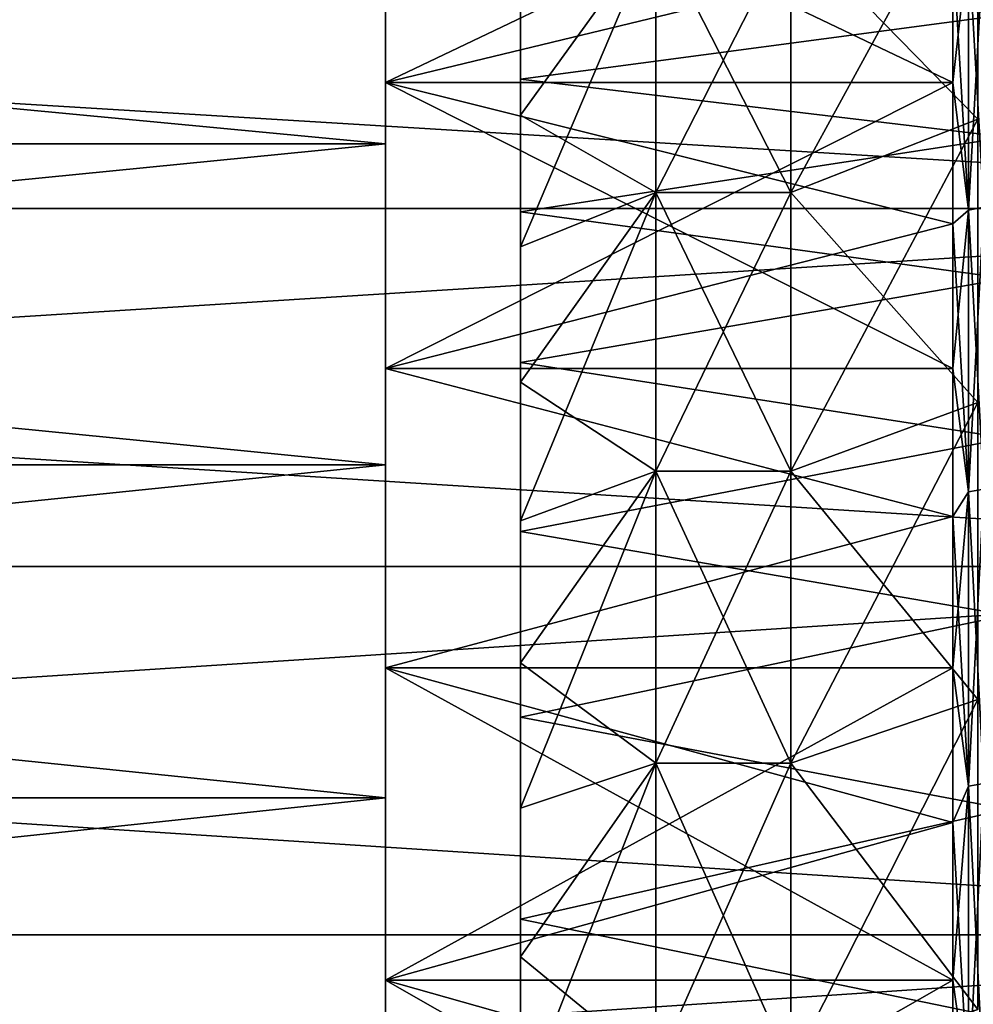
# Model space of a CAD drawing. Header units: metres. Extents: x -17 to 65, y -30 to 30.
# Tile 367 of 413: x 58.6 to 62.2, y 13.2 to 16.8. Entities that reach past the tile are written whole.
import ezdxf

# ---------------------------------------------------------------- set-up
doc = ezdxf.new("R2010")
doc.units = ezdxf.units.M
doc.layers.add('solid_508461', color=7, linetype='CONTINUOUS')

msp = doc.modelspace()

# ---------------------------------------------------------------- linework, layer by layer
at = {"layer": 'solid_508461'}
for points in [[(62.099998, 17.569729, -17.07497), (60, 17.569725, -17.074974), (60, 16.566303, -18.05014)], [(62.099998, 17.07497, -17.569729), (62.099998, 17.569729, -17.07497), (60, 16.566303, -18.05014)], [(60, 17.479473, -20.578339), (60, 16.566303, -18.05014), (60, 17.569725, -17.074974)], [(62.099998, 16.566284, 18.050158), (60, 16.566303, 18.05014), (60, 17.569725, 17.074974)], [(60, 17.479473, 20.578339), (60, 17.569725, 17.074974), (60, 16.566303, 18.05014)], [(62.099998, 17.07497, 17.569729), (62.099998, 16.566284, 18.050158), (60, 17.569725, 17.074974)], [(60, 16.339636, 21.494566), (48, 16.339636, 21.494566), (48, 17.479473, 20.578339)], [(60, 16.339636, 21.494566), (48, 17.479473, 20.578339), (60, 17.479473, 20.578339)], [(60, 17.479473, -20.578339), (48, 17.479473, -20.578339), (48, 16.339636, -21.494566)], [(60, 17.479473, -20.578339), (48, 16.339636, -21.494566), (60, 16.339636, -21.494566)], [(60, 17.479473, -20.578339), (60, 16.339636, -21.494566), (60, 16.566303, -18.05014)], [(60, 16.339636, 21.494566), (60, 17.479473, 20.578339), (60, 16.566303, 18.05014)], [(61.5, 17.139549, -16.656706), (62.192822, 17.426382, -16.935501), (62.192822, 16.430979, -17.902874)], [(61.5, 16.160408, 17.608271), (62.192822, 16.430979, 17.902874), (62.192822, 17.426382, 16.935501)], [(61.5, 17.139549, 16.656706), (61.5, 16.160408, 17.608271), (62.192822, 17.426382, 16.935501)], [(44, 17.382633, 24.45085), (44, 16.100887, 25.313267), (65, 17.382622, 24.450859)], [(44, 17.382633, -24.45085), (65, 17.382622, -24.450859), (65, 16.100878, -25.313269)], [(44, 16.100887, -25.313267), (44, 17.382633, -24.45085), (65, 16.100878, -25.313269)], [(44, 16.100887, 25.313267), (65, 16.100878, 25.313269), (65, 17.382622, 24.450859)], [(61, 17.139549, -16.656706), (60.5, 16.446301, -16.645699), (60.5, 16.919693, -16.164282)], [(61, 16.160408, -17.608271), (60.5, 16.446301, -16.645699), (61, 17.139549, -16.656706)], [(60.5, 15.95911, 17.113346), (61, 16.160408, 17.608271), (61, 17.139549, 16.656706)], [(60.5, 16.446301, 16.645699), (60.5, 15.95911, 17.113346), (61, 17.139549, 16.656706)], [(60.5, 16.919693, 16.164282), (60.5, 16.446301, 16.645699), (61, 17.139549, 16.656706)], [(61, 16.160408, 17.608271), (61.5, 16.160408, 17.608271), (61.5, 17.139549, 16.656706)], [(61, 17.139549, 16.656706), (61, 16.160408, 17.608271), (61.5, 17.139549, 16.656706)], [(61, 17.139549, -16.656706), (61.5, 17.139549, -16.656706), (61.5, 16.160408, -17.608271)], [(61, 16.160408, -17.608271), (61, 17.139549, -16.656706), (61.5, 16.160408, -17.608271)], [(61.5, 16.160408, -17.608271), (61.5, 17.139549, -16.656706), (62.192822, 16.430979, -17.902874)], [(62.15818, 17.087744, 17.565254), (62.15818, 16.094166, 18.479908), (62.099998, 17.07497, 17.569729)], [(62.15818, 17.087744, -17.565254), (62.099998, 17.07497, -17.569729), (62.099998, 16.566284, -18.050158)], [(62.15818, 16.094166, -18.479908), (62.15818, 17.087744, -17.565254), (62.099998, 16.566284, -18.050158)], [(62.214535, 17.099617, 17.577459), (62.214535, 16.105349, 18.492748), (62.15818, 17.087744, 17.565254)], [(62.214535, 17.099617, -17.577459), (62.15818, 17.087744, -17.565254), (62.15818, 16.094166, -18.479908)], [(62.214535, 16.105349, -18.492748), (62.214535, 17.099617, -17.577459), (62.15818, 16.094166, -18.479908)], [(62.214535, 16.105349, 18.492748), (62.15818, 16.094166, 18.479908), (62.15818, 17.087744, 17.565254)], [(62.099998, 16.566284, -18.050158), (62.099998, 17.07497, -17.569729), (60, 16.566303, -18.05014)], [(62.15818, 16.094166, 18.479908), (62.099998, 16.566284, 18.050158), (62.099998, 17.07497, 17.569729)], [(60.5, 16.579525, 7.008502), (60.5, 17, 5.91608), (62.299999, 16.818684, 6.41341)], [(60.5, 16.579525, 7.008502), (60.5, 16.919693, 16.164282), (60.5, 17, 5.91608)], [(60.5, 16.579525, -7.008503), (60.5, 17, -5.91608), (60.5, 16.919693, -16.164282)], [(62.299999, 16.818684, -6.413411), (60.5, 17, -5.91608), (60.5, 16.579525, -7.008503)], [(60.5, 16.579525, -7.008503), (60.5, 16.919693, -16.164282), (60.5, 16.446301, -16.645699)], [(60.5, 16.579525, 7.008502), (60.5, 16.446301, 16.645699), (60.5, 16.919693, 16.164282)], [(62.299999, 16.365112, -7.495538), (62.299999, 16.818684, -6.413411), (60.5, 16.579525, -7.008503)], [(60.5, 16.579525, 7.008502), (62.299999, 16.818684, 6.41341), (62.299999, 16.365112, 7.495537)], [(60.5, 16.088818, -8.071552), (60.5, 16.579525, -7.008503), (60.5, 16.446301, -16.645699)], [(62.299999, 16.365112, -7.495538), (60.5, 16.579525, -7.008503), (60.5, 16.088818, -8.071552)], [(60.5, 16.579525, 7.008502), (62.299999, 16.365112, 7.495537), (60.5, 16.088818, 8.071551)], [(60.5, 16.579525, 7.008502), (60.5, 16.088818, 8.071551), (60.5, 16.446301, 16.645699)], [(62.099998, 16.566284, -18.050158), (60, 16.566303, -18.05014), (60, 15.508704, -18.966547)], [(60, 16.339636, -21.494566), (60, 15.508704, -18.966547), (60, 16.566303, -18.05014)], [(62.099998, 15.508805, 18.966469), (60, 15.508704, 18.966547), (60, 16.566303, 18.05014)], [(60, 16.339636, 21.494566), (60, 16.566303, 18.05014), (60, 15.508704, 18.966547)], [(62.099998, 16.044088, 18.515865), (62.099998, 15.508805, 18.966469), (60, 16.566303, 18.05014)], [(62.099998, 16.566284, 18.050158), (62.099998, 16.044088, 18.515865), (60, 16.566303, 18.05014)], [(62.099998, 16.044088, -18.515865), (62.099998, 16.566284, -18.050158), (60, 15.508704, -18.966547)], [(62.15818, 16.094166, 18.479908), (62.099998, 16.044088, 18.515865), (62.099998, 16.566284, 18.050158)], [(62.15818, 16.094166, -18.479908), (62.099998, 16.566284, -18.050158), (62.099998, 16.044088, -18.515865)], [(60.5, 16.088818, -8.071552), (60.5, 16.446301, -16.645699), (60.5, 15.95911, -17.113346)], [(61, 16.160408, -17.608271), (60.5, 15.95911, -17.113346), (60.5, 16.446301, -16.645699)], [(60.5, 16.088818, 8.071551), (60.5, 15.95911, 17.113346), (60.5, 16.446301, 16.645699)], [(61.5, 16.160408, -17.608271), (62.192822, 16.430979, -17.902874), (62.192822, 15.382194, -18.811647)], [(61.5, 15.129208, 18.501812), (62.192822, 15.382194, 18.811647), (62.192822, 16.430979, 17.902874)], [(61.5, 16.160408, 17.608271), (61.5, 15.129208, 18.501812), (62.192822, 16.430979, 17.902874)], [(62.299999, 15.841671, -8.546428), (62.299999, 16.365112, -7.495538), (60.5, 16.088818, -8.071552)], [(60.5, 16.088818, 8.071551), (62.299999, 16.365112, 7.495537), (62.299999, 15.841672, 8.546427)], [(60, 15.152138, 22.347538), (48, 15.152138, 22.347538), (48, 16.339636, 21.494566)], [(60, 15.152138, 22.347538), (48, 16.339636, 21.494566), (60, 16.339636, 21.494566)], [(60, 16.339636, -21.494566), (48, 16.339636, -21.494566), (48, 15.152138, -22.347538)], [(60, 16.339636, -21.494566), (48, 15.152138, -22.347538), (60, 15.152138, -22.347538)], [(60, 16.339636, -21.494566), (60, 15.152138, -22.347538), (60, 15.508704, -18.966547)], [(60, 15.152138, 22.347538), (60, 16.339636, 21.494566), (60, 15.508704, 18.966547)], [(61, 16.160408, -17.608271), (60.5, 15.458401, -17.566954), (60.5, 15.95911, -17.113346)], [(61, 15.129208, -18.501812), (60.5, 15.458401, -17.566954), (61, 16.160408, -17.608271)], [(60.5, 14.944798, 18.005909), (61, 15.129208, 18.501812), (61, 16.160408, 17.608271)], [(60.5, 15.458401, 17.566954), (60.5, 14.944798, 18.005909), (61, 16.160408, 17.608271)], [(60.5, 15.95911, 17.113346), (60.5, 15.458401, 17.566954), (61, 16.160408, 17.608271)], [(61, 15.129208, 18.501812), (61.5, 15.129208, 18.501812), (61.5, 16.160408, 17.608271)], [(61, 16.160408, 17.608271), (61, 15.129208, 18.501812), (61.5, 16.160408, 17.608271)], [(61, 16.160408, -17.608271), (61.5, 16.160408, -17.608271), (61.5, 15.129208, -18.501812)], [(61, 15.129208, -18.501812), (61, 16.160408, -17.608271), (61.5, 15.129208, -18.501812)], [(61.5, 15.129208, -18.501812), (61.5, 16.160408, -17.608271), (62.192822, 15.382194, -18.811647)], [(62.214535, 16.105349, 18.492748), (62.214535, 15.062168, 19.351875), (62.15818, 16.094166, 18.479908)], [(62.214535, 16.105349, -18.492748), (62.15818, 16.094166, -18.479908), (62.15818, 15.05171, -19.338438)], [(62.214535, 15.062168, -19.351875), (62.214535, 16.105349, -18.492748), (62.15818, 15.05171, -19.338438)], [(44, 16.100887, 25.313267), (44, 14.776443, 26.108557), (65, 16.100878, 25.313269)], [(44, 16.100887, -25.313267), (65, 16.100878, -25.313269), (65, 14.776381, -26.108591)], [(44, 14.776443, -26.108557), (44, 16.100887, -25.313267), (65, 14.776381, -26.108591)], [(44, 14.776443, 26.108557), (65, 14.776381, 26.108591), (65, 16.100878, 25.313269)], [(60.5, 15.530268, -9.100042), (60.5, 16.088818, -8.071552), (60.5, 15.95911, -17.113346)], [(62.299999, 15.841671, -8.546428), (60.5, 16.088818, -8.071552), (60.5, 15.530268, -9.100042)], [(60.5, 16.088818, 8.071551), (62.299999, 15.841672, 8.546427), (60.5, 15.530269, 9.100041)], [(60.5, 16.088818, 8.071551), (60.5, 15.530269, 9.100041), (60.5, 15.95911, 17.113346)], [(62.15818, 16.094166, 18.479908), (62.15818, 15.05171, 19.338438), (62.099998, 16.044088, 18.515865)], [(62.15818, 16.094166, -18.479908), (62.099998, 16.044088, -18.515865), (62.099998, 15.508805, -18.966469)], [(62.15818, 15.05171, -19.338438), (62.15818, 16.094166, -18.479908), (62.099998, 15.508805, -18.966469)], [(62.214535, 15.062168, 19.351875), (62.15818, 15.05171, 19.338438), (62.15818, 16.094166, 18.479908)], [(62.099998, 15.508805, -18.966469), (62.099998, 16.044088, -18.515865), (60, 15.508704, -18.966547)], [(62.15818, 15.05171, 19.338438), (62.099998, 15.508805, 18.966469), (62.099998, 16.044088, 18.515865)], [(60.5, 15.530268, -9.100042), (60.5, 15.95911, -17.113346), (60.5, 15.458401, -17.566954)], [(60.5, 15.530269, 9.100041), (60.5, 15.458401, 17.566954), (60.5, 15.95911, 17.113346)], [(60.5, 15.530269, 9.100041), (62.299999, 15.841672, 8.546427), (62.299999, 15.25118, 9.560418)], [(62.299999, 15.251179, -9.56042), (62.299999, 15.841671, -8.546428), (60.5, 15.530268, -9.100042)], [(60.5, 15.530269, 9.100041), (62.299999, 15.25118, 9.560418), (60.5, 14.90574, 10.090537)], [(60.5, 15.530269, 9.100041), (60.5, 14.90574, 10.090537), (60.5, 15.458401, 17.566954)], [(60.5, 15.530268, -9.100042), (60.5, 15.458401, -17.566954), (60.5, 14.944798, -18.005909)], [(60.5, 14.905739, -10.090538), (60.5, 15.530268, -9.100042), (60.5, 14.944798, -18.005909)], [(62.299999, 15.251179, -9.56042), (60.5, 15.530268, -9.100042), (60.5, 14.905739, -10.090538)], [(62.099998, 14.960873, -19.401606), (62.099998, 15.508805, -18.966469), (60, 15.508704, -18.966547)], [(62.099998, 15.508805, 18.966469), (62.099998, 14.960873, 19.401606), (60, 15.508704, 18.966547)], [(62.099998, 14.960873, -19.401606), (60, 15.508704, -18.966547), (60, 14.40084, -19.820843)], [(60, 15.152138, -22.347538), (60, 14.40084, -19.820843), (60, 15.508704, -18.966547)], [(62.099998, 14.960873, 19.401606), (60, 14.40084, 19.820843), (60, 15.508704, 18.966547)], [(60, 15.152138, 22.347538), (60, 15.508704, 18.966547), (60, 14.40084, 19.820843)], [(62.15818, 15.05171, 19.338438), (62.099998, 14.960873, 19.401606), (62.099998, 15.508805, 18.966469)], [(62.15818, 15.05171, -19.338438), (62.099998, 15.508805, -18.966469), (62.099998, 14.960873, -19.401606)], [(61, 15.129208, -18.501812), (60.5, 14.944798, -18.005909), (60.5, 15.458401, -17.566954)], [(60.5, 14.90574, 10.090537), (60.5, 14.944798, 18.005909), (60.5, 15.458401, 17.566954)], [(61.5, 15.129208, -18.501812), (62.192822, 15.382194, -18.811647), (62.192822, 14.283297, -19.659029)], [(61.5, 14.047976, 19.335573), (62.192822, 14.283297, 19.659029), (62.192822, 15.382194, 18.811647)], [(61.5, 15.129208, 18.501812), (61.5, 14.047976, 19.335573), (62.192822, 15.382194, 18.811647)], [(60.5, 14.90574, 10.090537), (62.299999, 15.25118, 9.560418), (62.299999, 14.595549, 10.534228)], [(62.299999, 14.595548, -10.53423), (62.299999, 15.251179, -9.56042), (60.5, 14.905739, -10.090538)], [(60, 13.919911, 23.135168), (48, 13.919911, 23.135168), (48, 15.152138, 22.347538)], [(60, 13.919911, 23.135168), (48, 15.152138, 22.347538), (60, 15.152138, 22.347538)], [(60, 15.152138, -22.347538), (48, 15.152138, -22.347538), (48, 13.919911, -23.135168)], [(60, 15.152138, -22.347538), (48, 13.919911, -23.135168), (60, 13.919911, -23.135168)], [(60, 15.152138, -22.347538), (60, 13.919911, -23.135168), (60, 14.40084, -19.820843)], [(60, 13.919911, 23.135168), (60, 15.152138, 22.347538), (60, 14.40084, 19.820843)], [(61, 15.129208, -18.501812), (60.5, 14.418991, -18.429672), (60.5, 14.944798, -18.005909)], [(61, 14.047976, -19.335573), (60.5, 14.418991, -18.429672), (61, 15.129208, -18.501812)], [(60.5, 13.88128, 18.837996), (61, 14.047976, 19.335573), (61, 15.129208, 18.501812)], [(60.5, 14.418991, 18.429672), (60.5, 13.88128, 18.837996), (61, 15.129208, 18.501812)], [(60.5, 14.944798, 18.005909), (60.5, 14.418991, 18.429672), (61, 15.129208, 18.501812)], [(61, 14.047976, 19.335573), (61.5, 14.047976, 19.335573), (61.5, 15.129208, 18.501812)], [(61, 15.129208, 18.501812), (61, 14.047976, 19.335573), (61.5, 15.129208, 18.501812)], [(61, 15.129208, -18.501812), (61.5, 15.129208, -18.501812), (61.5, 14.047976, -19.335573)], [(61, 14.047976, -19.335573), (61, 15.129208, -18.501812), (61.5, 14.047976, -19.335573)], [(61.5, 14.047976, -19.335573), (61.5, 15.129208, -18.501812), (62.192822, 14.283297, -19.659029)], [(62.15818, 15.05171, 19.338438), (62.15818, 13.963543, 20.138237), (62.099998, 14.960873, 19.401606)], [(62.15818, 15.05171, -19.338438), (62.099998, 14.960873, -19.401606), (62.099998, 14.400739, -19.820917)], [(62.15818, 13.963543, -20.138237), (62.15818, 15.05171, -19.338438), (62.099998, 14.400739, -19.820917)], [(62.214535, 15.062168, 19.351875), (62.214535, 13.973246, 20.152229), (62.15818, 15.05171, 19.338438)], [(62.214535, 15.062168, -19.351875), (62.15818, 15.05171, -19.338438), (62.15818, 13.963543, -20.138237)], [(62.214535, 13.973246, -20.152229), (62.214535, 15.062168, -19.351875), (62.15818, 13.963543, -20.138237)], [(62.214535, 13.973246, 20.152229), (62.15818, 13.963543, 20.138237), (62.15818, 15.05171, 19.338438)], [(62.099998, 14.400739, -19.820917), (62.099998, 14.960873, -19.401606), (60, 14.40084, -19.820843)], [(62.099998, 14.960873, 19.401606), (62.099998, 14.400739, 19.820917), (60, 14.40084, 19.820843)], [(60.5, 14.905739, -10.090538), (60.5, 14.944798, -18.005909), (60.5, 14.418991, -18.429672)], [(60.5, 14.90574, 10.090537), (60.5, 14.418991, 18.429672), (60.5, 14.944798, 18.005909)], [(62.15818, 13.963543, 20.138237), (62.099998, 14.400739, 19.820917), (62.099998, 14.960873, 19.401606)], [(60.5, 14.90574, 10.090537), (62.299999, 14.595549, 10.534228), (60.5, 14.218472, 11.037892)], [(60.5, 14.90574, 10.090537), (60.5, 14.218472, 11.037892), (60.5, 14.418991, 18.429672)], [(60.5, 14.218472, -11.037893), (60.5, 14.905739, -10.090538), (60.5, 14.418991, -18.429672)], [(62.299999, 14.595548, -10.53423), (60.5, 14.905739, -10.090538), (60.5, 14.218472, -11.037893)], [(44, 14.776443, 26.108557), (44, 13.412815, 26.834612), (65, 14.776381, 26.108591)], [(44, 14.776443, -26.108557), (65, 14.776381, -26.108591), (65, 13.412889, -26.834574)], [(44, 13.412815, -26.834612), (44, 14.776443, -26.108557), (65, 13.412889, -26.834574)], [(44, 13.412815, 26.834612), (65, 13.412889, 26.834574), (65, 14.776381, 26.108591)], [(60.5, 14.218472, 11.037892), (62.299999, 14.595549, 10.534228), (62.299999, 13.87812, 11.46289)], [(62.299999, 13.878118, -11.462893), (62.299999, 14.595548, -10.53423), (60.5, 14.218472, -11.037893)], [(62.099998, 14.400739, -19.820917), (60, 14.40084, -19.820843), (60, 13.245677, -20.610727)], [(60, 13.919911, -23.135168), (60, 13.245677, -20.610727), (60, 14.40084, -19.820843)], [(62.099998, 13.2457, 20.610712), (60, 13.245677, 20.610727), (60, 14.40084, 19.820843)], [(60, 13.919911, 23.135168), (60, 14.40084, 19.820843), (60, 13.245677, 20.610727)], [(62.099998, 13.828859, 20.224062), (62.099998, 13.2457, 20.610712), (60, 14.40084, 19.820843)], [(62.099998, 14.400739, 19.820917), (62.099998, 13.828859, 20.224062), (60, 14.40084, 19.820843)], [(62.099998, 13.828859, -20.224062), (62.099998, 14.400739, -19.820917), (60, 13.245677, -20.610727)], [(60.5, 14.218472, -11.037893), (60.5, 14.418991, -18.429672), (60.5, 13.88128, -18.837996)], [(61, 14.047976, -19.335573), (60.5, 13.88128, -18.837996), (60.5, 14.418991, -18.429672)], [(60.5, 14.218472, 11.037892), (60.5, 13.88128, 18.837996), (60.5, 14.418991, 18.429672)], [(62.15818, 13.963543, 20.138237), (62.099998, 13.828859, 20.224062), (62.099998, 14.400739, 19.820917)], [(62.15818, 13.963543, -20.138237), (62.099998, 14.400739, -19.820917), (62.099998, 13.828859, -20.224062)], [(61.5, 14.047976, -19.335573), (62.192822, 14.283297, -19.659029), (62.192822, 13.137451, -20.442537)], [(61.5, 12.921298, 20.10597), (62.192822, 13.137451, 20.442537), (62.192822, 14.283297, 19.659029)], [(61.5, 14.047976, 19.335573), (61.5, 12.921298, 20.10597), (62.192822, 14.283297, 19.659029)], [(60.5, 13.470731, -11.938988), (60.5, 14.218472, -11.037893), (60.5, 13.88128, -18.837996)], [(62.299999, 13.878118, -11.462893), (60.5, 14.218472, -11.037893), (60.5, 13.470731, -11.938988)], [(60.5, 14.218472, 11.037892), (62.299999, 13.87812, 11.46289), (60.5, 13.470733, 11.938986)], [(60.5, 14.218472, 11.037892), (60.5, 13.470733, 11.938986), (60.5, 13.88128, 18.837996)], [(61, 14.047976, -19.335573), (60.5, 13.331732, -19.230827), (60.5, 13.88128, -18.837996)], [(61, 12.921298, -20.10597), (60.5, 13.331732, -19.230827), (61, 14.047976, -19.335573)], [(60.5, 12.771035, 19.607666), (61, 12.921298, 20.10597), (61, 14.047976, 19.335573)], [(60.5, 13.331732, 19.230827), (60.5, 12.771035, 19.607666), (61, 14.047976, 19.335573)], [(60.5, 13.88128, 18.837996), (60.5, 13.331732, 19.230827), (61, 14.047976, 19.335573)], [(61, 12.921298, 20.10597), (61.5, 12.921298, 20.10597), (61.5, 14.047976, 19.335573)], [(61, 14.047976, 19.335573), (61, 12.921298, 20.10597), (61.5, 14.047976, 19.335573)], [(61, 14.047976, -19.335573), (61.5, 14.047976, -19.335573), (61.5, 12.921298, -20.10597)], [(61, 12.921298, -20.10597), (61, 14.047976, -19.335573), (61.5, 12.921298, -20.10597)], [(61.5, 12.921298, -20.10597), (61.5, 14.047976, -19.335573), (62.192822, 13.137451, -20.442537)], [(62.15818, 13.963543, 20.138237), (62.15818, 12.832969, 20.876877), (62.099998, 13.828859, 20.224062)], [(62.15818, 13.963543, -20.138237), (62.099998, 13.828859, -20.224062), (62.099998, 13.2457, -20.610712)], [(62.15818, 12.832969, -20.876877), (62.15818, 13.963543, -20.138237), (62.099998, 13.2457, -20.610712)], [(62.214535, 13.973246, 20.152229), (62.214535, 12.841887, 20.891384), (62.15818, 13.963543, 20.138237)], [(62.214535, 13.973246, -20.152229), (62.15818, 13.963543, -20.138237), (62.15818, 12.832969, -20.876877)], [(62.214535, 12.841887, -20.891384), (62.214535, 13.973246, -20.152229), (62.15818, 12.832969, -20.876877)], [(62.214535, 12.841887, 20.891384), (62.15818, 12.832969, 20.876877), (62.15818, 13.963543, 20.138237)], [(60, 12.647047, 23.854815), (48, 12.647047, 23.854815), (48, 13.919911, 23.135168)], [(60, 12.647047, 23.854815), (48, 13.919911, 23.135168), (60, 13.919911, 23.135168)], [(60, 13.919911, -23.135168), (48, 13.919911, -23.135168), (48, 12.647047, -23.854815)], [(60, 13.919911, -23.135168), (48, 12.647047, -23.854815), (60, 12.647047, -23.854815)], [(60, 13.919911, -23.135168), (60, 12.647047, -23.854815), (60, 13.245677, -20.610727)], [(60, 12.647047, 23.854815), (60, 13.919911, 23.135168), (60, 13.245677, 20.610727)], [(60.5, 13.470731, -11.938988), (60.5, 13.88128, -18.837996), (60.5, 13.331732, -19.230827)], [(60.5, 13.470733, 11.938986), (60.5, 13.331732, 19.230827), (60.5, 13.88128, 18.837996)], [(60.5, 13.470733, 11.938986), (62.299999, 13.87812, 11.46289), (62.299999, 13.101503, 12.343033)], [(62.299999, 13.101501, -12.343035), (62.299999, 13.878118, -11.462893), (60.5, 13.470731, -11.938988)], [(62.099998, 13.2457, -20.610712), (62.099998, 13.828859, -20.224062), (60, 13.245677, -20.610727)], [(62.15818, 12.832969, 20.876877), (62.099998, 13.2457, 20.610712), (62.099998, 13.828859, 20.224062)], [(60.5, 13.470733, 11.938986), (62.299999, 13.101503, 12.343033), (60.5, 12.666383, 12.789165)], [(60.5, 13.470733, 11.938986), (60.5, 12.666383, 12.789165), (60.5, 13.331732, 19.230827)], [(60.5, 13.470731, -11.938988), (60.5, 13.331732, -19.230827), (60.5, 12.771035, -19.607666)], [(60.5, 12.66638, -12.789168), (60.5, 13.470731, -11.938988), (60.5, 12.771035, -19.607666)], [(62.299999, 13.101501, -12.343035), (60.5, 13.470731, -11.938988), (60.5, 12.66638, -12.789168)], [(44, 12.013618, 27.489506), (65, 12.013584, 27.489523), (65, 13.412889, 26.834574)], [(44, 13.412815, 26.834612), (44, 12.013618, 27.489506), (65, 13.412889, 26.834574)], [(44, 13.412815, -26.834612), (65, 13.412889, -26.834574), (65, 12.013584, -27.489523)], [(44, 12.013618, -27.489506), (44, 13.412815, -26.834612), (65, 12.013584, -27.489523)], [(61, 12.921298, -20.10597), (60.5, 12.771035, -19.607666), (60.5, 13.331732, -19.230827)], [(60.5, 12.666383, 12.789165), (60.5, 12.771035, 19.607666), (60.5, 13.331732, 19.230827)], [(62.099998, 13.2457, -20.610712), (60, 13.245677, -20.610727), (60, 12.047493, -21.333256)], [(62.099998, 12.651738, -20.980551), (62.099998, 13.2457, -20.610712), (60, 12.047493, -21.333256)], [(62.099998, 13.2457, 20.610712), (62.099998, 12.651738, 20.980551), (60, 13.245677, 20.610727)], [(60, 12.647047, -23.854815), (60, 12.047493, -21.333256), (60, 13.245677, -20.610727)], [(62.099998, 12.047457, 21.333279), (60, 12.047493, 21.333256), (60, 13.245677, 20.610727)], [(60, 12.647047, 23.854815), (60, 13.245677, 20.610727), (60, 12.047493, 21.333256)], [(62.099998, 12.651738, 20.980551), (62.099998, 12.047457, 21.333279), (60, 13.245677, 20.610727)], [(62.15818, 12.832969, 20.876877), (62.099998, 12.651738, 20.980551), (62.099998, 13.2457, 20.610712)], [(62.15818, 12.832969, -20.876877), (62.099998, 13.2457, -20.610712), (62.099998, 12.651738, -20.980551)]]:
    msp.add_3dface(points, dxfattribs=at)

doc.saveas('drawing.dxf')
